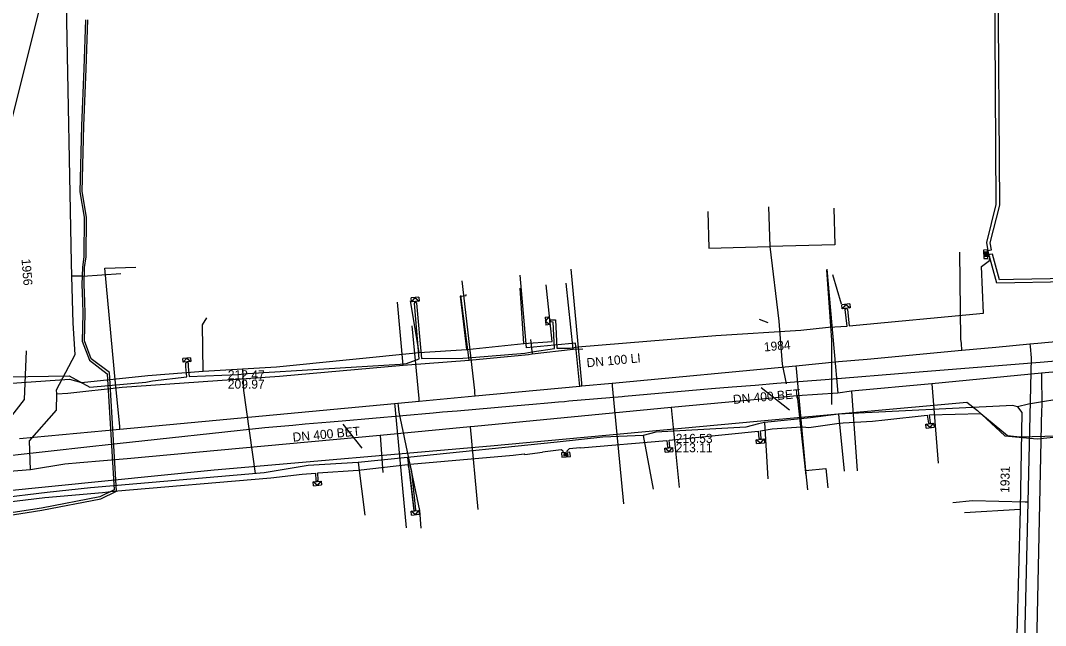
# Model space of a CAD drawing. Extents: x -596024 to -594475, y -1163820 to -1161957.
# Drawn here: x -595896.3 to -595805.3, y -1163008.8 to -1162955 of the extents above; entities that cross this region are included whole.
import ezdxf

# ---------------------------------------------------------------- set-up
doc = ezdxf.new("R2010")
doc.units = 0
for name, color, linetype in [('31', 7, 'Continuous'), ('Level 1', 7, 'Continuous'), ('Vrstva 12', 7, 'Continuous'), ('Vrstva 13', 7, 'Continuous'), ('Vrstva 15', 7, 'Continuous'), ('Vrstva 16', 7, 'Continuous'), ('Vrstva 25', 7, 'Continuous'), ('Vrstva 28', 7, 'Continuous'), ('Vrstva 42', 7, 'Continuous'), ('Vrstva 43', 7, 'Continuous'), ('Vrstva 44', 7, 'Continuous'), ('Vrstva 53', 7, 'Continuous'), ('Vrstva 55', 7, 'Continuous'), ('Vrstva 9', 7, 'Continuous')]:
    doc.layers.add(name, color=color, linetype=linetype)

# ---------------------------------------------------------------- blocks, each defined once
blk = doc.blocks.new('NN630')
at = {"layer": '31'}
for points in [[(-0.003, -0.7), (-0.703, 0)], [(-0.703, -0.7), (-0.703, 0), (0.697, 0), (0.697, -0.7)], [(-0.003, -0.7), (0.697, 0)], [(-0.703, -0.7), (0.697, -0.7)]]:
    blk.add_lwpolyline(points, dxfattribs=at)
blk = doc.blocks.new('NN620')
at = {"layer": 'Vrstva 28'}
for points in [[(0.752, 0.004), (-0.748, 0.004)], [(-0.748, 0.004), (-0.748, -0.746)], [(0.752, -0.746), (0.752, 0.004)], [(-0.748, -0.746), (0.752, -0.746)], [(0.368, -0.18), (-0.376, -0.18)], [(-0.376, -0.18), (-0.376, -0.558)], [(-0.376, -0.558), (0.368, -0.558)], [(0.321, -0.227), (-0.329, -0.227)], [(-0.329, -0.227), (-0.329, -0.51)], [(-0.329, -0.51), (0.321, -0.51)], [(0.274, -0.274), (-0.281, -0.274)], [(-0.281, -0.274), (-0.281, -0.463)], [(-0.281, -0.463), (0.274, -0.463)], [(0.227, -0.321), (-0.234, -0.321)], [(-0.234, -0.321), (-0.234, -0.416)], [(-0.234, -0.416), (0.227, -0.416)], [(-0.193, -0.369), (0.185, -0.369)], [(0.227, -0.416), (0.227, -0.321)], [(0.274, -0.463), (0.274, -0.274)], [(0.321, -0.51), (0.321, -0.227)], [(0.368, -0.558), (0.368, -0.18)]]:
    blk.add_lwpolyline(points, dxfattribs=at)

msp = doc.modelspace()

# ---------------------------------------------------------------- linework, layer by layer
at = {"layer": 'Level 1'}
for points in [[(-595895.78, -1162984.36), (-595895.98, -1162988.68), (-595899.98, -1162993.82)], [(-595830.54, -1162987.64), (-595828, -1162989.6)], [(-595867.68, -1162990.9), (-595866, -1162993.03)]]:
    msp.add_lwpolyline(points, dxfattribs=at)
at = {"layer": 'Vrstva 12'}
for p, q in [((-595824.26, -1162983.42), (-595824.69, -1162977.214)), ((-595824.24, -1162989.14), (-595824.26, -1162983.42))]:
    msp.add_line(p, q, dxfattribs=at)
at = {"layer": 'Vrstva 13'}
for q in [(-595805.955, -1162983.689), (-595806.635, -1162983.978)]:
    msp.add_line((-595806.66, -1162983.757), q, dxfattribs=at)
for points in [[(-595812.698, -1162984.323), (-595812.753, -1162983.734), (-595812.79, -1162983.342), (-595812.895, -1162975.617)], [(-595887.467, -1162991.326), (-595887.492, -1162991.068), (-595887.85, -1162987.25), (-595888.806, -1162977.025), (-595886.042, -1162976.941)], [(-595846.439, -1162987.484), (-595846.463, -1162987.23), (-595847.41, -1162977.12)], [(-595855.925, -1162988.372), (-595855.948, -1162988.127), (-595855.969, -1162987.9), (-595857.083, -1162978.155)], [(-595846.635, -1162987.502), (-595846.658, -1162987.251), (-595847.028, -1162983.7), (-595851.354, -1162984.095), (-595851.93, -1162977.659)], [(-595805.955, -1162983.689), (-595800.236, -1162983.145), (-595792.699, -1162982.434), (-595789.273, -1162982.129), (-595782.644, -1162981.532), (-595778.049, -1162981.078), (-595774.777, -1162980.772), (-595772.121, -1162980.523), (-595765.671, -1162979.918), (-595757.763, -1162979.178), (-595754.435, -1162980.153)], [(-595860.885, -1162988.837), (-595860.908, -1162988.595), (-595861.513, -1162982.136)], [(-595896.392, -1162992.162), (-595887.467, -1162991.326), (-595863.082, -1162989.042), (-595862.791, -1162989.015), (-595860.885, -1162988.837), (-595855.925, -1162988.372), (-595846.635, -1162987.502), (-595846.439, -1162987.484), (-595843.768, -1162987.234), (-595827.447, -1162985.705), (-595823.666, -1162985.327), (-595821.106, -1162985.111), (-595812.698, -1162984.323), (-595809.682, -1162984.04), (-595806.66, -1162983.757)], [(-595806.635, -1162983.978), (-595806.541, -1162984.987), (-595806.844, -1162997.811), (-595807.252, -1163015.074), (-595807.294, -1163016.84), (-595807.341, -1163018.943), (-595807.361, -1163020.108), (-595807.62, -1163030.62), (-595807.663, -1163032.431), (-595807.757, -1163036.42), (-595807.82, -1163039.12), (-595807.951, -1163044.676), (-595808.029, -1163047.947), (-595808.115, -1163051.598), (-595809.241, -1163056.558)], [(-595827.447, -1162985.705), (-595827.424, -1162985.954), (-595826.59, -1162995.013), (-595826.414, -1162996.73)], [(-595843.768, -1162987.234), (-595843.746, -1162987.475), (-595842.761, -1162997.975)], [(-595863.082, -1162989.042), (-595863.059, -1162989.294), (-595862.047, -1163000.09)], [(-595862.791, -1162989.015), (-595862.767, -1162989.271), (-595862.717, -1162989.808), (-595860.856, -1162998.556), (-595860.741, -1163000.117)], [(-595826.59, -1162995.013), (-595824.781, -1162994.816), (-595824.616, -1162996.527)], [(-595806.844, -1162997.811), (-595807.082, -1162997.805), (-595811.767, -1162997.695), (-595813.505, -1162997.886)]]:
    msp.add_lwpolyline(points, dxfattribs=at)
at = {"layer": 'Vrstva 16'}
for points in [[(-595891.77, -1162976.53), (-595892.22, -1162953.54), (-595891.84, -1162947.26)], [(-595895.41, -1162994.94), (-595895.51, -1162992.37), (-595893.09, -1162989.64), (-595893.08, -1162988.2), (-595893.09, -1162987.85), (-595891.45, -1162984.71), (-595891.62, -1162981.91), (-595891.75, -1162977.75), (-595891.77, -1162976.53)], [(-595824.69, -1162977.12), (-595823.73, -1162988.13)], [(-595890.75, -1162977.73), (-595891.75, -1162977.75)], [(-595890.75, -1162977.73), (-595887.38, -1162977.5)], [(-595847.21, -1162984.23), (-595847.84, -1162978.35)], [(-595862.33, -1162985.65), (-595862.83, -1162980.04)], [(-595856.46, -1162985.21), (-595857.2, -1162979.45)], [(-595768.91, -1162983.01), (-595770.73, -1162983.2), (-595775.26, -1162983.57), (-595778.34, -1162983.85), (-595781.48, -1162984.13), (-595783.91, -1162984.32), (-595786.7, -1162984.59), (-595792.36, -1162985.1), (-595794.87, -1162985.27), (-595800.67, -1162985.9), (-595805.65, -1162986.36), (-595815.38, -1162987.29), (-595822.51, -1162987.94), (-595823.73, -1162988.13), (-595827.32, -1162988.38), (-595838.51, -1162989.4), (-595855.98, -1162991.08), (-595856.38, -1162991.12), (-595864.37, -1162991.89), (-595886.83, -1162993.96), (-595891.02, -1162994.31), (-595892.36, -1162994.43), (-595895.41, -1162994.94), (-595900.64, -1162995.37)], [(-595851.01, -1162983.362), (-595850.86, -1162984.63)], [(-595892.08, -1162988.12), (-595887.27, -1162987.6), (-595873.31, -1162986.63), (-595862.33, -1162985.65), (-595856.46, -1162985.21), (-595851.18, -1162984.69), (-595850.86, -1162984.63), (-595847.21, -1162984.23), (-595846.36, -1162984.18)], [(-595805.65, -1162986.36), (-595805.61, -1162989.38), (-595805.63, -1162989.55), (-595806.19, -1163016.16), (-595806.54, -1163023.81), (-595806.82, -1163031.68), (-595807.18, -1163045.1), (-595807.49, -1163054.49), (-595807.54, -1163055.81), (-595807.75, -1163058.15)], [(-595815.38, -1162987.29), (-595814.8, -1162994.36)], [(-595893.08, -1162988.2), (-595892.08, -1162988.12)], [(-595822.51, -1162987.94), (-595822, -1162995.02)], [(-595827.32, -1162988.38), (-595826.55, -1162995.44)], [(-595838.51, -1162989.4), (-595837.81, -1162996.52)], [(-595864.37, -1162991.89), (-595864.122, -1162995.184)], [(-595856.38, -1162991.12), (-595855.68, -1162998.47)]]:
    msp.add_lwpolyline(points, dxfattribs=at)
at = {"layer": 'Vrstva 25'}
for p, q in [((-595851.595, -1162983.728), (-595851.916, -1162978.806)), ((-595849.09, -1162983.541), (-595849.611, -1162978.523)), ((-595860.898, -1162984.527), (-595861.673, -1162979.922)), ((-595857.219, -1162979.508), (-595856.714, -1162979.457)), ((-595856.671, -1162984.24), (-595857.219, -1162979.508)), ((-595856.714, -1162979.457), (-595856.727, -1162979.381)), ((-595880.148, -1162982.066), (-595879.749, -1162981.426)), ((-595880.088, -1162986.171), (-595880.148, -1162982.066)), ((-595856.671, -1162984.24), (-595851.595, -1162983.728)), ((-595851.595, -1162983.728), (-595849.09, -1162983.541)), ((-595873.551, -1162985.794), (-595860.898, -1162984.527)), ((-595860.898, -1162984.527), (-595856.671, -1162984.24)), ((-595884.999, -1162986.574), (-595880.088, -1162986.171)), ((-595880.088, -1162986.171), (-595873.551, -1162985.794)), ((-595876.586, -1162985.994), (-595876.506, -1162987.906)), ((-595899.713, -1162987.414), (-595891.954, -1162986.89)), ((-595891.954, -1162986.89), (-595890.88, -1162987.179)), ((-595890.88, -1162987.179), (-595884.999, -1162986.574)), ((-595876.506, -1162987.906), (-595875.446, -1162995.278)), ((-595798.933, -1162987.835), (-595806.804, -1162989.096)), ((-595806.804, -1162989.096), (-595807.764, -1162989.351)), ((-595823.665, -1162989.992), (-595826.153, -1162990.333)), ((-595808.187, -1162989.24), (-595823.665, -1162989.992)), ((-595823.665, -1162989.992), (-595823.168, -1162995.069)), ((-595807.764, -1162989.351), (-595808.187, -1162989.24)), ((-595807.764, -1162989.351), (-595807.374, -1162989.845)), ((-595807.374, -1162989.845), (-595807.524, -1162998.474)), ((-595830.755, -1162990.844), (-595831.899, -1162991.145)), ((-595830.226, -1162990.75), (-595830.755, -1162990.844)), ((-595826.153, -1162990.333), (-595830.226, -1162990.75)), ((-595830.226, -1162990.75), (-595829.943, -1162995.747)), ((-595841.015, -1162991.88), (-595844.59, -1162992.03)), ((-595839.873, -1162991.585), (-595841.015, -1162991.88)), ((-595841.015, -1162991.88), (-595840.109, -1162996.646)), ((-595831.899, -1162991.145), (-595839.873, -1162991.585)), ((-595848.638, -1162992.473), (-595861.928, -1162993.857)), ((-595844.59, -1162992.03), (-595848.638, -1162992.473)), ((-595870.764, -1162994.555), (-595874.651, -1162995.219)), ((-595866.309, -1162994.286), (-595870.764, -1162994.555)), ((-595861.928, -1162993.857), (-595866.309, -1162994.286)), ((-595866.309, -1162994.286), (-595865.711, -1162998.96)), ((-595861.928, -1162993.857), (-595861.369, -1162998.576)), ((-595874.651, -1162995.219), (-595890.089, -1162996.54)), ((-595893.938, -1162996.958), (-595901.347, -1162997.83)), ((-595890.089, -1162996.54), (-595893.938, -1162996.958)), ((-595807.524, -1162998.474), (-595812.487, -1162998.747)), ((-595807.524, -1162998.474), (-595807.816, -1163009.585))]:
    msp.add_line(p, q, dxfattribs=at)
at = {"layer": 'Vrstva 42'}
msp.add_line((-595823.385, -1162980.231), (-595824.154, -1162977.633), dxfattribs=at)
for points in [[(-595803.228, -1162978.24), (-595809.609, -1162978.365), (-595810.333, -1162975.664), (-595810.497, -1162974.755), (-595809.65, -1162971.384), (-595809.77, -1162950.863), (-595809.92, -1162939.544), (-595810.56, -1162931.516), (-595810.19, -1162922.401), (-595810.68, -1162911.898), (-595810.77, -1162898.597), (-595810.798, -1162897.824), (-595811.93, -1162894.41), (-595829.123, -1162898.125), (-595833.452, -1162898.873), (-595838.23, -1162899.96), (-595839.105, -1162899.519), (-595840.77, -1162898.91), (-595843.97, -1162899.32), (-595847.7, -1162896.157), (-595849.237, -1162892.569)], [(-595810.417, -1162975.448), (-595810.076, -1162975.4), (-595810.19, -1162974.765), (-595809.35, -1162971.42), (-595809.47, -1162950.86), (-595809.62, -1162939.53), (-595810.26, -1162931.51), (-595809.89, -1162922.4), (-595810.38, -1162911.89), (-595810.47, -1162898.59), (-595810.525, -1162898.345), (-595811.12, -1162898.394)], [(-595899.31, -1162986.7), (-595891.98, -1162986.59), (-595890.15, -1162987.6), (-595885.16, -1162987.16), (-595884.57, -1162987.04), (-595881.519, -1162986.682), (-595881.61, -1162985.805), (-595881.61, -1162985.459), (-595881.51, -1162985.36), (-595881.41, -1162985.459), (-595881.41, -1162985.795), (-595881.319, -1162986.665), (-595876.96, -1162986.46), (-595876.14, -1162986.37), (-595862.58, -1162985.56), (-595862.02, -1162985.5), (-595860.888, -1162985.095), (-595861.325, -1162980.164), (-595861.24, -1162979.99), (-595861.127, -1162980.13), (-595860.689, -1162985.059), (-595857.02, -1162985.03), (-595856.21, -1162984.95), (-595851.5, -1162984.58), (-595850.87, -1162984.46), (-595848.879, -1162984.155), (-595848.995, -1162981.816), (-595849.219, -1162981.805), (-595849.33, -1162981.7), (-595849.209, -1162981.605), (-595848.805, -1162981.624), (-595848.68, -1162984.138), (-595847.5, -1162984.12), (-595846.82, -1162984.03), (-595834.54, -1162983.01), (-595827.02, -1162982.54), (-595824.56, -1162982.28), (-595822.9, -1162982.176), (-595823.066, -1162980.713), (-595822.98, -1162980.59), (-595822.868, -1162980.691), (-595822.701, -1162982.161), (-595810.8, -1162981.03), (-595810.96, -1162976.87), (-595810.25, -1162976.35), (-595810.21, -1162975.991), (-595810.401, -1162976.026)], [(-595803.23, -1162977.94), (-595808.11, -1162978.03), (-595809.38, -1162978.06), (-595809.988, -1162975.793), (-595810.408, -1162975.851)], [(-595847.737, -1162993.371), (-595847.747, -1162993.257), (-595847.55, -1162993.04), (-595846.64, -1162992.96), (-595846.557, -1162992.987), (-595838.9, -1162992.338), (-595838.847, -1162992.921), (-595838.74, -1162992.99), (-595838.647, -1162992.901), (-595838.701, -1162992.32), (-595830.8, -1162991.52), (-595830.727, -1162992.169), (-595830.62, -1162992.23), (-595830.529, -1162992.143), (-595830.602, -1162991.492), (-595829.55, -1162991.3), (-595827.39, -1162991.15), (-595826.84, -1162991.12), (-595826.31, -1162991.17), (-595823.8, -1162990.83), (-595823.26, -1162990.78), (-595820.63, -1162990.63), (-595819.54, -1162990.49), (-595815.79, -1162990.081), (-595815.678, -1162990.796), (-595815.57, -1162990.84), (-595815.482, -1162990.757), (-595815.589, -1162990.067), (-595811.02, -1162989.94), (-595808.66, -1162991.9), (-595807.57, -1162992.01), (-595798.72, -1162991.77)], [(-595900.28, -1162998.15), (-595894.13, -1162997.39), (-595889.02, -1162996.96), (-595888, -1162996.85), (-595874.08, -1162995.65), (-595871.29, -1162995.33), (-595870.111, -1162995.238), (-595870.066, -1162995.891), (-595869.959, -1162995.97), (-595869.866, -1162995.871), (-595869.91, -1162995.223), (-595866.32, -1162994.97), (-595861.89, -1162994.471), (-595861.749, -1162995.126), (-595861.379, -1162998.497), (-595861.27, -1162998.58), (-595861.18, -1162998.484), (-595861.551, -1162995.094), (-595861.689, -1162994.451), (-595852.56, -1162993.64), (-595851.585, -1162993.527), (-595851.5, -1162993.57), (-595849.95, -1162993.38)], [(-595848.105, -1162993.402), (-595848.122, -1162993.272), (-595848.3, -1162993.17), (-595849.95, -1162993.38)]]:
    msp.add_lwpolyline(points, dxfattribs=at)
at = {"layer": 'Vrstva 44'}
for points in [[(-595890.52, -1162954.961), (-595890.67, -1162959.306), (-595890.88, -1162964.377), (-595891.03, -1162970.237), (-595890.65, -1162972.508), (-595890.68, -1162975.993), (-595890.8, -1162976.963), (-595890.84, -1162978.49), (-595890.79, -1162979.983)], [(-595890.59, -1162979.977), (-595890.64, -1162978.49), (-595890.6, -1162976.977), (-595890.48, -1162976.007), (-595890.45, -1162972.492), (-595890.83, -1162970.223), (-595890.68, -1162964.383), (-595890.47, -1162959.314), (-595890.32, -1162954.959)], [(-595890.79, -1162979.983), (-595890.76, -1162981.063), (-595890.832, -1162983.514), (-595890.183, -1162985.192), (-595888.597, -1162986.411), (-595887.984, -1162996.719), (-595889.242, -1162997.334), (-595894.427, -1162998.341), (-595899.505, -1162999.131), (-595905.862, -1163000.011), (-595911.988, -1163000.65), (-595916.166, -1163000.98), (-595920.912, -1163001.211), (-595932.467, -1163003.18), (-595932.949, -1163004.165), (-595933.24, -1163013.22), (-595932.65, -1163028.024), (-595932.402, -1163034.098), (-595932.852, -1163034.512), (-595935.643, -1163035.475)], [(-595935.577, -1163035.665), (-595932.748, -1163034.688), (-595932.198, -1163034.182), (-595932.45, -1163028.016), (-595933.04, -1163013.22), (-595932.751, -1163004.215), (-595932.333, -1163003.36), (-595920.889, -1163001.41), (-595916.154, -1163001.18), (-595911.971, -1163000.85), (-595905.838, -1163000.209), (-595899.475, -1162999.329), (-595894.393, -1162998.539), (-595889.178, -1162997.526), (-595887.776, -1162996.841), (-595888.403, -1162986.309), (-595890.017, -1162985.068), (-595890.628, -1162983.486), (-595890.56, -1162981.057), (-595890.59, -1162979.977)]]:
    msp.add_lwpolyline(points, dxfattribs=at)
at = {"layer": 'Vrstva 53'}
msp.add_lwpolyline([(-596024.42, -1163471.17), (-595756.347, -1162403.195), (-595650.396, -1162193.993), (-595567.188, -1161974.243), (-595562.97, -1161956.88)], dxfattribs=at)
at = {"layer": 'Vrstva 55'}
msp.add_lwpolyline([(-595939.819, -1163011.071), (-595940.502, -1163004.494), (-595940.962, -1163003.452), (-595941.718, -1163002.328), (-595941.65, -1163002.05), (-595933.08, -1163001.23), (-595932.07, -1163000.53), (-595930.62, -1163000.08), (-595928.42, -1162999.84), (-595907.67, -1162997.81), (-595879.11, -1162994.94), (-595854.57, -1162992.8), (-595830.89, -1162990.61), (-595812.28, -1162988.92), (-595811.32, -1162989.67), (-595808.88, -1162991.91), (-595806.03, -1162992.18), (-595799.16, -1162991.49), (-595797.779, -1162992.349), (-595797.839, -1162995.635), (-595797.925, -1162995.712)], dxfattribs=at)
at = {"layer": 'Vrstva 9'}
for p, q in [((-595835.171, -1162975.244), (-595829.77, -1162975.1)), ((-595823.982, -1162974.946), (-595829.77, -1162975.1)), ((-595830.72, -1162981.55), (-595829.94, -1162981.85))]:
    msp.add_line(p, q, dxfattribs=at)
for points in [[(-595829.878, -1162971.58), (-595829.77, -1162975.1)], [(-595824.082, -1162971.698), (-595823.982, -1162974.946)], [(-595835.271, -1162971.996), (-595835.171, -1162975.244)], [(-595829.77, -1162975.1), (-595828.96, -1162981.75), (-595828.67, -1162985.56), (-595828.296, -1162987.311)], [(-595802.67, -1162985.151), (-595805.752, -1162985.399), (-595816.885, -1162986.296), (-595824.84, -1162986.937), (-595829.136, -1162987.283), (-595831.07, -1162987.439), (-595833.093, -1162987.602), (-595834.927, -1162987.75)], [(-595834.927, -1162987.75), (-595842.653, -1162988.424), (-595842.879, -1162988.444), (-595847.601, -1162988.855), (-595847.984, -1162988.889), (-595848.523, -1162988.936), (-595849.466, -1162989.018), (-595850.811, -1162989.135), (-595852.558, -1162989.288), (-595857.516, -1162989.72), (-595858.821, -1162989.834), (-595859.646, -1162989.906), (-595867.735, -1162990.612), (-595868.815, -1162990.706), (-595871.014, -1162990.898), (-595872.123, -1162990.994), (-595874.607, -1162991.211)], [(-595874.607, -1162991.211), (-595887.725, -1162992.647), (-595889.039, -1162992.791), (-595889.602, -1162992.852), (-595899.174, -1162993.9), (-595900.774, -1162994.075), (-595906.72, -1162994.726), (-595911.778, -1162995.28)]]:
    msp.add_lwpolyline(points, dxfattribs=at)

# ---------------------------------------------------------------- block references
at = {"layer": 'Vrstva 43'}
for name, p, xscale, yscale, rotation in [('NN620', (-595810.409, -1162975.78), 0.5000000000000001, 0.4999999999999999, -88.00000000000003), ('NN630', (-595861.239, -1162979.989), 0.5, 0.5, -175.00000000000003), ('NN630', (-595822.98, -1162980.59), 0.5, 0.5000000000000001, -174.00000000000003), ('NN630', (-595849.33, -1162981.7), 0.5, 0.5, -84.00000000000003), ('NN630', (-595881.51, -1162985.36), 0.5, 0.5, -175.00000000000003), ('NN630', (-595815.57, -1162990.84), 0.5, 0.5000000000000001, 6.999999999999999), ('NN630', (-595830.62, -1162992.23), 0.5, 0.5000000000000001, 6), ('NN620', (-595847.88, -1162993.41), 0.5, 0.5, 5), ('NN630', (-595838.74, -1162992.99), 0.5, 0.5, 5), ('NN630', (-595869.959, -1162995.97), 0.5, 0.5, 5), ('NN630', (-595861.27, -1162998.58), 0.5, 0.5000000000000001, 6)]:
    msp.add_blockref(name, p, dxfattribs=dict(at, xscale=xscale, yscale=yscale, rotation=rotation))

# ---------------------------------------------------------------- texts
at = {"layer": 'Vrstva 12'}
for s, p in [('212.47', (-595877.887, -1162986.899)), ('209.97', (-595877.887, -1162987.731)), ('216.53', (-595838.118, -1162992.548)), ('213.11', (-595838.118, -1162993.38))]:
    msp.add_text(s, height=0.8, dxfattribs=at).set_placement(p)
for rotation, p in [(5.13549, (-595832.998, -1162989.095)), (5.33379, (-595872.095, -1162992.445))]:
    msp.add_text('DN 400 BET', height=0.8, rotation=rotation, dxfattribs=at).set_placement(p)
at = {"layer": 'Vrstva 15'}
for s, rotation, p in [('1956', 274.56138, (-595896.21, -1162976.226)), ('1984', 5.32851, (-595830.25, -1162984.436)), ('DN 100 LI', 5.32851, (-595845.996, -1162985.835)), ('1931', 88.63657, (-595808.501, -1162997.003))]:
    msp.add_text(s, height=0.8, rotation=rotation, dxfattribs=at).set_placement(p)

doc.saveas('drawing.dxf')
